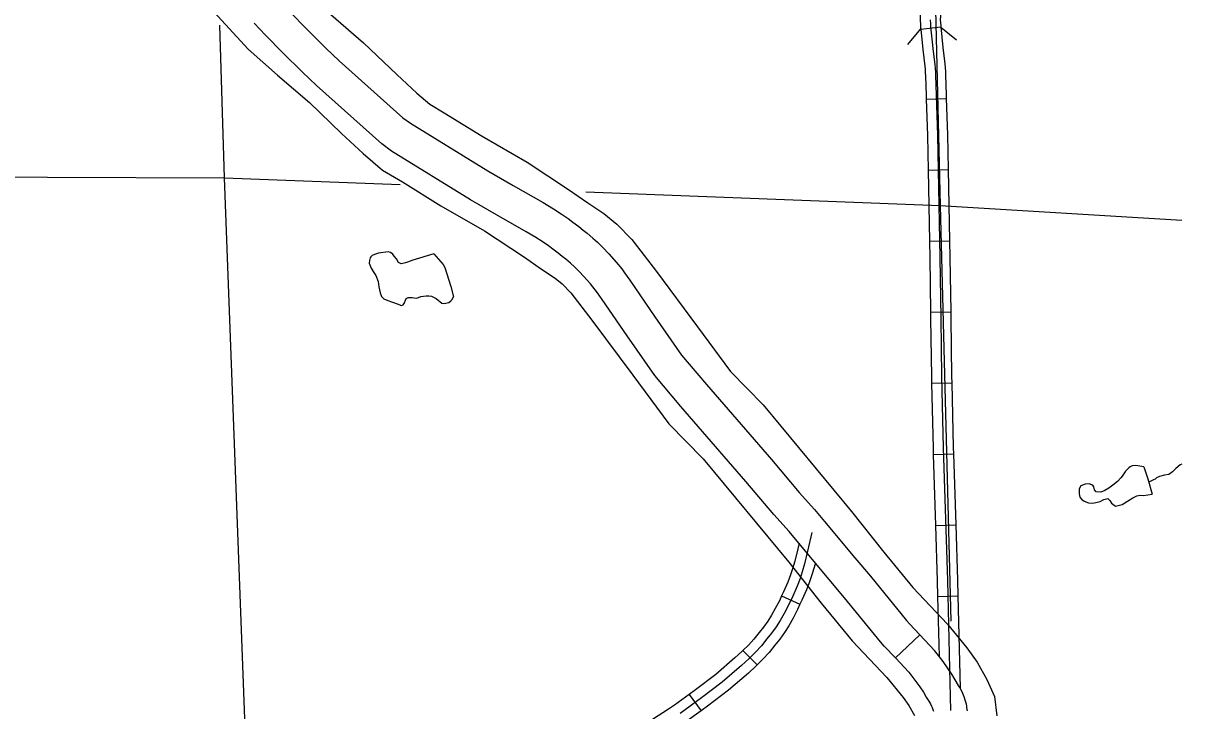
# Model space of a CAD drawing. Extents: x -492261 to -432772, y 1441225 to 1452922.
# Drawn here: x -457876.9 to -457631, y 1451281.4 to 1451427.3 of the extents above; entities that cross this region are included whole.
import ezdxf

# ---------------------------------------------------------------- set-up
doc = ezdxf.new("R2010")
doc.units = 0
doc.layers.add('Default', color=7, linetype='Continuous')

msp = doc.modelspace()

# ---------------------------------------------------------------- linework, layer by layer
at = {"layer": 'Default'}
for p, q in [((-457686.39, 1451426.09), (-457682.13, 1451426.52)), ((-457685.24, 1451411.2), (-457680.96, 1451411.34)), ((-457684.84, 1451396.15), (-457680.56, 1451396.24)), ((-457684.54, 1451381.07), (-457680.26, 1451381.15)), ((-457684.31, 1451366), (-457680.02, 1451366.06)), ((-457684.11, 1451350.89), (-457679.82, 1451351)), ((-457683.72, 1451335.79), (-457679.44, 1451335.93)), ((-457683.25, 1451320.72), (-457678.97, 1451320.85)), ((-457715.91, 1451305.79), (-457712.02, 1451303.99)), ((-457682.8, 1451305.65), (-457678.52, 1451305.76)), ((-457686.59, 1451297.5), (-457691.77, 1451292.58)), ((-457686.59, 1451297.5), (-457691.77, 1451292.58)), ((-457683.5, 1451294.19), (-457686.59, 1451297.5)), ((-457724.13, 1451294.17), (-457721.11, 1451291.13)), ((-457682.65, 1451293.11), (-457683.5, 1451294.19)), ((-457681.66, 1451291.82), (-457682.65, 1451293.11)), ((-457691.77, 1451292.58), (-457688.93, 1451289.54)), ((-457680.72, 1451290.51), (-457681.66, 1451291.82)), ((-457679.81, 1451289.14), (-457680.72, 1451290.51)), ((-457688.93, 1451289.54), (-457688.3, 1451288.74)), ((-457688.3, 1451288.74), (-457687.4, 1451287.56)), ((-457679.09, 1451287.97), (-457679.81, 1451289.14)), ((-457678.38, 1451286.77), (-457679.09, 1451287.97)), ((-457687.4, 1451287.56), (-457686.59, 1451286.45)), ((-457686.59, 1451286.45), (-457685.84, 1451285.3)), ((-457678.11, 1451286.29), (-457678.38, 1451286.77)), ((-457677.75, 1451285.65), (-457678.11, 1451286.29)), ((-457677.44, 1451285.02), (-457677.75, 1451285.65)), ((-457735.54, 1451284.84), (-457733.02, 1451281.37)), ((-457685.84, 1451285.3), (-457685.21, 1451284.27)), ((-457685.21, 1451284.27), (-457684.56, 1451283.19)), ((-457684.56, 1451283.19), (-457684.35, 1451282.82)), ((-457677.16, 1451284.31), (-457677.44, 1451285.02)), ((-457676.87, 1451283.44), (-457677.16, 1451284.31)), ((-457676.71, 1451282.8), (-457676.87, 1451283.44)), ((-457684.35, 1451282.82), (-457684.08, 1451282.32)), ((-457684.08, 1451282.32), (-457683.96, 1451282.09)), ((-457683.96, 1451282.09), (-457683.87, 1451281.86)), ((-457683.87, 1451281.86), (-457683.73, 1451281.43)), ((-457683.73, 1451281.43), (-457683.69, 1451281.28)), ((-457676.63, 1451282.39), (-457676.71, 1451282.8)), ((-457676.58, 1451282.05), (-457676.63, 1451282.39)), ((-457676.49, 1451281.36), (-457676.58, 1451282.05))]:
    msp.add_line(p, q, dxfattribs=at)
for points in [[(-457685.87, 1451540.2), (-457682.28, 1451388.66), (-457679.98, 1451300.42)], [(-457685.36, 1451441.37), (-457685.38, 1451440.35), (-457686.09, 1451433.35), (-457686.23, 1451432.04), (-457686.43, 1451430.17), (-457686.51, 1451428.88), (-457686.52, 1451427.98), (-457686.47, 1451427.06), (-457686.43, 1451426.44), (-457686.39, 1451426.09)], [(-457681.07, 1451441.29), (-457681.09, 1451440.09), (-457681.83, 1451432.91), (-457681.97, 1451431.58), (-457682.16, 1451429.81), (-457682.23, 1451428.72), (-457682.24, 1451428.08), (-457682.19, 1451427.34), (-457682.16, 1451426.82), (-457682.13, 1451426.52)], [(-457836.38, 1451429.69), (-457829.14, 1451421.8), (-457822.88, 1451416.26), (-457816.15, 1451410.46), (-457809.32, 1451403.92), (-457804.74, 1451399.67), (-457800.64, 1451396.15), (-457796.4, 1451393.63), (-457788.26, 1451388.59), (-457778.95, 1451383.23), (-457770.71, 1451377.78), (-457766.64, 1451375), (-457763.96, 1451373.21), (-457762.51, 1451371.99), (-457760.64, 1451370.11), (-457756.19, 1451364.28), (-457747.52, 1451352.63), (-457739.85, 1451342.27), (-457732.6, 1451334.83), (-457714.41, 1451312.89), (-457707.53, 1451304.25), (-457700.95, 1451296.21), (-457693.62, 1451288.42), (-457690.15, 1451284.19), (-457688.91, 1451282.51), (-457687.75, 1451280.35)], [(-457820.29, 1451429.74), (-457816.7, 1451426.08), (-457812.62, 1451422.04), (-457809.8, 1451419.34), (-457796.28, 1451407.26), (-457794.7, 1451406.11), (-457778.28, 1451395.96), (-457772.86, 1451392.89), (-457766.53, 1451389.24), (-457764.31, 1451387.94), (-457762.71, 1451386.89), (-457761.25, 1451385.87), (-457760.2, 1451385.1), (-457758.94, 1451384.14), (-457758.01, 1451383.39), (-457757.21, 1451382.76), (-457755.99, 1451381.71), (-457755.01, 1451380.82), (-457753.83, 1451379.69), (-457752.6, 1451378.4), (-457751.05, 1451376.63), (-457749.86, 1451375.16), (-457749.24, 1451374.35), (-457748.12, 1451372.78), (-457742.79, 1451364.99), (-457737.16, 1451356.89), (-457731.86, 1451350.61), (-457718.08, 1451334.68), (-457712.16, 1451327.74), (-457708.93, 1451324.09), (-457706.79, 1451321.55), (-457700.39, 1451313.84), (-457697.07, 1451309.96), (-457689.41, 1451300.56), (-457688.8, 1451299.83), (-457686.59, 1451297.5)], [(-457811.61, 1451429.18), (-457804.62, 1451423.16), (-457797.55, 1451416.4), (-457793.31, 1451412.45), (-457790.6, 1451410.12), (-457787.51, 1451408.29), (-457779.46, 1451403.31), (-457769.94, 1451397.82), (-457761.15, 1451392.01), (-457757.05, 1451389.21), (-457753.67, 1451386.95), (-457750.9, 1451384.63), (-457747.69, 1451381.4), (-457742.5, 1451374.6), (-457733.76, 1451362.85), (-457726.76, 1451353.4), (-457719.84, 1451346.29), (-457701.11, 1451323.7), (-457694.19, 1451315.02), (-457688.06, 1451307.53), (-457680.74, 1451299.75), (-457676.61, 1451294.71), (-457674.39, 1451291.7), (-457672.39, 1451287.99), (-457670.76, 1451284.42), (-457670.22, 1451280.32)], [(-457684.38, 1451428.03), (-457684.33, 1451427.2), (-457684.29, 1451426.63), (-457683.81, 1451421.98), (-457683.42, 1451418.46), (-457683.34, 1451417.75), (-457683.29, 1451416.86), (-457683.25, 1451416.32), (-457683.12, 1451412), (-457682.84, 1451403.57), (-457682.33, 1451377.57), (-457682.14, 1451364.69), (-457682, 1451352.28), (-457681.62, 1451337.17), (-457680.74, 1451309.03), (-457680.28, 1451290.33), (-457680.1, 1451281.42)], [(-457828.47, 1451243.9), (-457834.15, 1451394.51), (-457835.14, 1451426.93)], [(-457691.77, 1451292.58), (-457694.13, 1451295.07), (-457694.92, 1451296.02), (-457702.55, 1451305.38), (-457705.85, 1451309.24), (-457712.26, 1451316.97), (-457714.34, 1451319.42), (-457717.56, 1451323.06), (-457723.5, 1451330.03), (-457737.29, 1451345.97), (-457742.84, 1451352.54), (-457748.67, 1451360.94), (-457753.98, 1451368.69), (-457754.98, 1451370.11), (-457755.47, 1451370.74), (-457756.51, 1451372.03), (-457757.87, 1451373.58), (-457758.88, 1451374.64), (-457759.89, 1451375.59), (-457760.73, 1451376.37), (-457761.74, 1451377.24), (-457762.46, 1451377.8), (-457763.35, 1451378.52), (-457764.48, 1451379.38), (-457765.41, 1451380.07), (-457766.71, 1451380.97), (-457768.08, 1451381.87), (-457770.12, 1451383.07), (-457776.41, 1451386.68), (-457781.92, 1451389.82), (-457798.69, 1451400.18), (-457800.77, 1451401.69), (-457814.65, 1451414.09), (-457817.61, 1451416.92), (-457821.76, 1451421.04), (-457825.43, 1451424.77), (-457827.88, 1451427.35)], [(-457689.13, 1451422.81), (-457686.39, 1451426.11)], [(-457686.39, 1451426.09), (-457685.94, 1451421.75), (-457685.55, 1451418.23), (-457685.48, 1451417.58), (-457685.43, 1451416.72), (-457685.39, 1451416.21), (-457685.27, 1451411.94), (-457685.24, 1451411.2)], [(-457682.13, 1451426.52), (-457681.68, 1451422.2), (-457681.29, 1451418.69), (-457681.21, 1451417.92), (-457681.16, 1451417), (-457681.11, 1451416.43), (-457680.98, 1451412.07), (-457680.96, 1451411.34)], [(-457682.12, 1451426.5), (-457678.83, 1451423.76)], [(-457685.24, 1451411.2), (-457684.99, 1451403.51), (-457684.84, 1451396.15)], [(-457680.96, 1451411.34), (-457680.7, 1451403.62), (-457680.56, 1451396.24)], [(-457684.84, 1451396.15), (-457684.54, 1451381.07)], [(-457680.56, 1451396.24), (-457680.26, 1451381.15)], [(-457946.94, 1451394.95), (-457834.15, 1451394.51), (-457796.85, 1451393.07)], [(-457757.45, 1451391.56), (-457682.28, 1451388.66), (-457630.98, 1451385.54)], [(-457684.54, 1451381.07), (-457684.47, 1451377.53), (-457684.31, 1451366)], [(-457680.26, 1451381.15), (-457680.19, 1451377.6), (-457680.02, 1451366.06)], [(-457789.71, 1451378.36), (-457794.16, 1451377.05), (-457795.32, 1451376.57), (-457795.72, 1451376.47), (-457796.66, 1451376.25), (-457797.26, 1451376.52), (-457797.68, 1451377.29), (-457798.12, 1451377.85), (-457798.44, 1451378.27), (-457798.91, 1451378.66), (-457799.45, 1451378.76), (-457801.45, 1451378.48), (-457802.35, 1451378.26), (-457802.83, 1451378.02), (-457803.08, 1451377.73), (-457803.25, 1451377.5), (-457803.41, 1451376.98), (-457803.42, 1451376.38), (-457803.03, 1451375.33), (-457802.58, 1451374.62), (-457802.05, 1451373.75), (-457801.56, 1451372.5), (-457801.4, 1451371.39), (-457801.14, 1451370.08), (-457800.81, 1451369.34), (-457800.37, 1451368.84), (-457799.5, 1451368.43), (-457797.54, 1451367.73), (-457796.62, 1451367.41), (-457796.23, 1451367.56), (-457795.98, 1451368), (-457795.76, 1451368.55), (-457795.57, 1451368.89), (-457795.21, 1451369.07), (-457794.35, 1451369.12), (-457793.92, 1451369.02), (-457793.32, 1451368.95), (-457792.47, 1451369.28), (-457791.33, 1451369.42), (-457790.8, 1451369.43), (-457790.25, 1451369.39), (-457789.8, 1451369.2), (-457789.26, 1451368.87), (-457788.01, 1451367.93), (-457787.5, 1451367.82), (-457786.56, 1451368.02), (-457786.11, 1451368.37), (-457785.92, 1451368.58), (-457785.56, 1451369.27)], [(-457789.71, 1451378.36), (-457787.72, 1451376.09), (-457787.42, 1451375.47), (-457786.1, 1451371.43), (-457785.56, 1451369.27)], [(-457684.31, 1451366), (-457684.29, 1451364.66), (-457684.14, 1451352.24), (-457684.11, 1451350.89)], [(-457680.02, 1451366.06), (-457680, 1451364.72), (-457679.86, 1451352.31), (-457679.82, 1451351)], [(-457684.11, 1451350.89), (-457683.76, 1451337.11), (-457683.72, 1451335.79)], [(-457679.82, 1451351), (-457679.48, 1451337.23), (-457679.44, 1451335.93)], [(-457683.72, 1451335.79), (-457683.25, 1451320.72)], [(-457679.44, 1451335.93), (-457678.97, 1451320.85)], [(-457639.03, 1451333.17), (-457640.75, 1451333.47), (-457641.54, 1451333.4), (-457641.94, 1451333.16), (-457642.25, 1451332.92), (-457642.92, 1451332.25), (-457643.63, 1451331.2), (-457643.91, 1451330.79), (-457644.63, 1451330.03), (-457645.64, 1451329.24), (-457646.49, 1451328.62), (-457647.33, 1451328.14), (-457648.15, 1451327.8), (-457649.18, 1451327.84), (-457649.48, 1451328.29), (-457649.69, 1451328.94), (-457649.81, 1451329.14), (-457650.07, 1451329.36), (-457650.65, 1451329.58), (-457651.47, 1451329.5), (-457652.41, 1451329.13), (-457652.79, 1451328.52), (-457652.8, 1451327.44), (-457652.61, 1451326.75), (-457652.28, 1451326.28), (-457651.69, 1451325.87), (-457650.81, 1451325.54), (-457649.84, 1451325.45), (-457648.28, 1451325.8), (-457647.52, 1451326.24), (-457646.69, 1451326.46), (-457646.23, 1451325.99), (-457645.87, 1451325.42), (-457645.08, 1451324.81), (-457643.64, 1451325.13), (-457642.51, 1451325.88), (-457641.36, 1451326.59), (-457640.56, 1451327.01), (-457639.82, 1451327.16), (-457639.14, 1451327.1), (-457637.29, 1451327.32)], [(-457639.03, 1451333.17), (-457638.2, 1451330.61), (-457637.29, 1451327.32)], [(-457630.98, 1451333.74), (-457631.3, 1451333.58), (-457632.22, 1451332.79), (-457632.95, 1451332.08), (-457633.74, 1451331.55), (-457634.65, 1451331.38), (-457635.72, 1451331.07), (-457636.37, 1451330.8), (-457636.63, 1451330.57), (-457637.02, 1451330.38), (-457638.01, 1451329.92)], [(-457683.25, 1451320.72), (-457682.88, 1451308.97), (-457682.8, 1451305.65)], [(-457678.97, 1451320.85), (-457678.6, 1451309.09), (-457678.52, 1451305.76)], [(-457709.52, 1451319.25), (-457710.39, 1451315.25), (-457711.03, 1451312.6), (-457711.55, 1451310.86), (-457712.01, 1451309.48), (-457712.64, 1451307.86), (-457713.57, 1451305.73), (-457714.47, 1451303.8), (-457715.37, 1451302.04), (-457716.23, 1451300.52), (-457717.09, 1451299.21), (-457718.05, 1451297.85), (-457719.03, 1451296.62), (-457720.21, 1451295.17), (-457721.44, 1451293.82), (-457722.89, 1451292.39), (-457724.4, 1451290.98), (-457728.56, 1451287.42), (-457732.91, 1451284.11), (-457737.46, 1451280.8)], [(-457712.22, 1451316.92), (-457712.48, 1451315.73), (-457713.1, 1451313.15), (-457713.59, 1451311.51), (-457714.02, 1451310.21), (-457714.62, 1451308.68), (-457715.53, 1451306.61), (-457715.91, 1451305.79)], [(-457708.75, 1451312.73), (-457709.5, 1451310.22), (-457709.99, 1451308.75), (-457710.66, 1451307.04), (-457711.62, 1451304.85), (-457712.02, 1451303.99)], [(-457715.91, 1451305.79), (-457716.4, 1451304.74), (-457717.26, 1451303.06), (-457718.06, 1451301.64), (-457718.87, 1451300.41), (-457719.76, 1451299.14), (-457720.7, 1451297.96), (-457721.84, 1451296.57), (-457722.98, 1451295.31), (-457724.13, 1451294.17)], [(-457682.8, 1451305.65), (-457682.49, 1451292.9)], [(-457678.52, 1451305.76), (-457678.03, 1451286.15)], [(-457712.02, 1451303.99), (-457712.54, 1451302.86), (-457713.48, 1451301.02), (-457714.4, 1451299.4), (-457715.32, 1451298), (-457716.33, 1451296.57), (-457717.36, 1451295.28), (-457718.59, 1451293.77), (-457719.89, 1451292.34), (-457721.11, 1451291.13)], [(-457724.13, 1451294.17), (-457724.37, 1451293.93), (-457725.82, 1451292.58), (-457729.9, 1451289.09), (-457734.19, 1451285.83), (-457735.54, 1451284.84)], [(-457721.11, 1451291.13), (-457721.4, 1451290.84), (-457722.97, 1451289.38), (-457727.21, 1451285.75), (-457731.63, 1451282.39), (-457733.02, 1451281.37)], [(-457735.54, 1451284.84), (-457738.68, 1451282.56), (-457739.91, 1451281.75), (-457743.29, 1451279.5), (-457746.95, 1451277.37), (-457747.94, 1451276.87)], [(-457733.02, 1451281.37), (-457736.24, 1451279.03), (-457737.55, 1451278.18), (-457741.02, 1451275.86), (-457744.89, 1451273.61), (-457745.99, 1451273.05)]]:
    msp.add_lwpolyline(points, dxfattribs=at)

doc.saveas('drawing.dxf')
